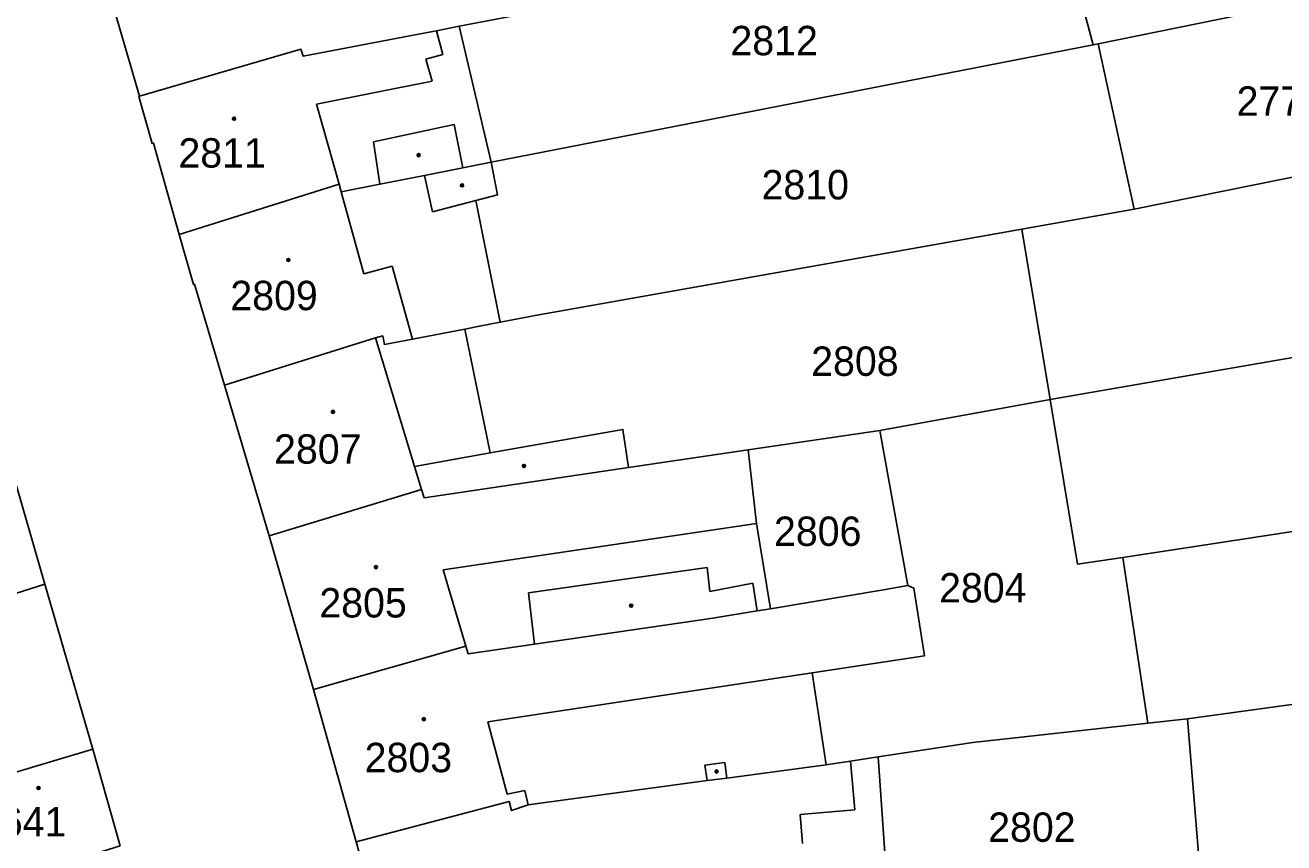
# Model space of a CAD drawing. Extents: x -596233 to -595156, y -1161235 to -1159375.
# Drawn here: x -595617.7 to -595544.9, y -1160838.1 to -1160790.8 of the extents above; entities that cross this region are included whole.
import ezdxf

# ---------------------------------------------------------------- set-up
doc = ezdxf.new("R2010")
doc.units = 0
for name, color, linetype in [('KN_CAR_KR', 7, 'Continuous'), ('KN_KULTURY', 7, 'Continuous'), ('KN_PARC_CIS_POZ', 7, 'Continuous'), ('KN_PARC_CIS_STAV', 7, 'Continuous'), ('KN_PARC_PLOCHA', 7, 'Continuous'), ('parcely_l', 7, 'Continuous')]:
    doc.layers.add(name, color=color, linetype=linetype)

msp = doc.modelspace()

# ---------------------------------------------------------------- linework, layer by layer
at = {"layer": 'KN_CAR_KR'}
for points in [[(-595593.95, -1160791.1), (-595593.58, -1160792.48)], [(-595593.58, -1160792.48), (-595594.56, -1160792.75)], [(-595594.56, -1160792.75), (-595594.21, -1160794.02)], [(-595594.21, -1160794.02), (-595600.89, -1160795.35)], [(-595600.89, -1160795.35), (-595599.59, -1160799.97)], [(-595597.59, -1160797.52), (-595592.93, -1160796.53)], [(-595592.93, -1160796.53), (-595592.43, -1160799.03)], [(-595597.22, -1160799.98), (-595597.59, -1160797.52)], [(-595594.64, -1160799.47), (-595594.18, -1160801.57)], [(-595599.47, -1160800.42), (-595598.16, -1160805.17)], [(-595594.18, -1160801.57), (-595591.67, -1160800.92)], [(-595598.16, -1160805.17), (-595596.52, -1160804.72)], [(-595596.52, -1160804.72), (-595595.33, -1160808.95)], [(-595597.48, -1160808.87), (-595595.22, -1160816.31)], [(-595595.22, -1160816.31), (-595590.84, -1160815.53)], [(-595595.22, -1160816.31), (-595594.81, -1160817.65)], [(-595575.43, -1160819.61), (-595593.56, -1160822.29)], [(-595593.56, -1160822.29), (-595592.25, -1160826.71)], [(-595588.62, -1160823.62), (-595578.3, -1160822.16)], [(-595578.3, -1160822.16), (-595578.14, -1160823.54)], [(-595588.29, -1160826.6), (-595588.62, -1160823.62)], [(-595578.14, -1160823.54), (-595575.65, -1160823.06)], [(-595575.65, -1160823.06), (-595575.41, -1160824.67)], [(-595572.21, -1160828.25), (-595590.98, -1160831.08)], [(-595590.98, -1160831.08), (-595589.86, -1160835.28)], [(-595578.42, -1160833.59), (-595577.27, -1160833.43)], [(-595578.3, -1160834.49), (-595578.42, -1160833.59)], [(-595577.27, -1160833.43), (-595577.15, -1160834.34)], [(-595570.01, -1160833.36), (-595569.76, -1160836.17)], [(-595589.86, -1160835.28), (-595588.84, -1160835.05)], [(-595588.84, -1160835.05), (-595588.64, -1160835.88)], [(-595572.92, -1160836.45), (-595569.76, -1160836.17)], [(-595572.77, -1160838.12), (-595572.92, -1160836.45)]]:
    msp.add_lwpolyline(points, dxfattribs=at)
at = {"layer": 'KN_KULTURY'}
for centre, radius in [((-595605.66, -1160796.19), 0.09), ((-595605.66, -1160796.19), 0.0398), ((-595594.98, -1160798.3), 0.09), ((-595594.98, -1160798.3), 0.0398), ((-595592.47, -1160800.05), 0.09), ((-595592.47, -1160800.05), 0.0398), ((-595602.52, -1160804.36), 0.09), ((-595602.52, -1160804.36), 0.0398), ((-595599.94, -1160813.15), 0.09), ((-595599.94, -1160813.15), 0.0398), ((-595588.89, -1160816.28), 0.09), ((-595588.89, -1160816.28), 0.0398), ((-595597.45, -1160822.14), 0.09), ((-595597.45, -1160822.14), 0.0398), ((-595582.69, -1160824.36), 0.09), ((-595582.69, -1160824.36), 0.0398), ((-595594.68, -1160830.93), 0.09), ((-595594.68, -1160830.93), 0.0398), ((-595577.75, -1160833.96), 0.09), ((-595577.75, -1160833.96), 0.0398), ((-595616.97, -1160834.91), 0.09), ((-595616.97, -1160834.91), 0.0398)]:
    msp.add_circle(centre, radius, dxfattribs=at)
at = {"layer": 'KN_PARC_PLOCHA'}
for points in [[(-595535.96, -1160787.82), (-595555.67, -1160791.86), (-595555.96, -1160791.92), (-595558.17, -1160783.7), (-595557.48, -1160783.56), (-595538.29, -1160779.6), (-595537.15, -1160783.62)], [(-595586.94, -1160789.75), (-595592.63, -1160790.84), (-595593.95, -1160791.1), (-595594.99, -1160791.3), (-595601.67, -1160792.58), (-595601.79, -1160792.17), (-595611.13, -1160794.88), (-595613.81, -1160785.68), (-595604.45, -1160783.02), (-595604.35, -1160783.39), (-595602.16, -1160782.89), (-595601.87, -1160782.82), (-595598.64, -1160782.08), (-595589.84, -1160780.22), (-595588.28, -1160785.71)], [(-595555.96, -1160791.92), (-595590.79, -1160798.71), (-595592.63, -1160790.84), (-595586.94, -1160789.75), (-595558.17, -1160783.7)], [(-595537.5, -1160798.21), (-595539.68, -1160798.6), (-595553.59, -1160801.43), (-595555.67, -1160791.86), (-595535.96, -1160787.82), (-595535.06, -1160787.62), (-595533.35, -1160793.5), (-595532.54, -1160793.78), (-595538.16, -1160794.91)], [(-595590.79, -1160798.71), (-595592.43, -1160799.03), (-595594.64, -1160799.47), (-595597.22, -1160799.98), (-595599.47, -1160800.42), (-595599.59, -1160799.97), (-595608.83, -1160802.89), (-595610.33, -1160797.6), (-595610.4, -1160797.62), (-595611.17, -1160794.9), (-595611.13, -1160794.88), (-595601.79, -1160792.17), (-595601.67, -1160792.58), (-595594.99, -1160791.3), (-595593.95, -1160791.1), (-595592.63, -1160790.84)], [(-595553.59, -1160801.43), (-595560.09, -1160802.58), (-595588.04, -1160807.54), (-595590.26, -1160807.97), (-595591.67, -1160800.92), (-595590.43, -1160800.6), (-595590.79, -1160798.71), (-595555.96, -1160791.92), (-595555.67, -1160791.86)], [(-595528.57, -1160807.11), (-595537.73, -1160808.85), (-595558.45, -1160812.43), (-595560.09, -1160802.58), (-595553.59, -1160801.43), (-595539.68, -1160798.6), (-595537.5, -1160798.21), (-595531.6, -1160796.94)], [(-595590.26, -1160807.97), (-595591.46, -1160808.2), (-595592.31, -1160808.36), (-595595.33, -1160808.95), (-595596.96, -1160809.26), (-595597.06, -1160808.76), (-595597.48, -1160808.87), (-595606.21, -1160811.6), (-595607.94, -1160805.77), (-595608.01, -1160805.79), (-595608.83, -1160802.89), (-595599.59, -1160799.97), (-595599.47, -1160800.42), (-595597.22, -1160799.98), (-595594.64, -1160799.47), (-595592.43, -1160799.03), (-595590.79, -1160798.71), (-595590.43, -1160800.6), (-595591.67, -1160800.92)], [(-595558.45, -1160812.43), (-595568.3, -1160814.23), (-595575.92, -1160815.35), (-595582.84, -1160816.38), (-595583.17, -1160814.17), (-595590.84, -1160815.53), (-595592.31, -1160808.36), (-595591.46, -1160808.2), (-595590.26, -1160807.97), (-595588.04, -1160807.54), (-595560.09, -1160802.58)], [(-595521.37, -1160816.62), (-595521.42, -1160816.62), (-595524.75, -1160817.06), (-595554.24, -1160821.58), (-595556.87, -1160821.97), (-595558.45, -1160812.43), (-595537.73, -1160808.85), (-595528.57, -1160807.11), (-595524.17, -1160806.27), (-595523.66, -1160808.14), (-595524.8, -1160808.45), (-595523.58, -1160812.68), (-595522.51, -1160812.39)], [(-595582.84, -1160816.38), (-595594.66, -1160818.13), (-595594.81, -1160817.65), (-595603.62, -1160820.32), (-595606.21, -1160811.6), (-595597.48, -1160808.87), (-595597.06, -1160808.76), (-595596.96, -1160809.26), (-595595.33, -1160808.95), (-595592.31, -1160808.36), (-595590.84, -1160815.53), (-595583.17, -1160814.17)], [(-595554.24, -1160821.58), (-595552.81, -1160831.16), (-595562.92, -1160832.28), (-595568.41, -1160833.12), (-595570.01, -1160833.36), (-595571.18, -1160833.54), (-595571.41, -1160833.57), (-595572.21, -1160828.25), (-595565.73, -1160827.27), (-595566.33, -1160823.36), (-595566.69, -1160823.2), (-595568.3, -1160814.23), (-595558.45, -1160812.43), (-595556.87, -1160821.97)], [(-595566.69, -1160823.2), (-595568.09, -1160823.44), (-595574.63, -1160824.54), (-595575.43, -1160819.61), (-595575.92, -1160815.35), (-595568.3, -1160814.23)], [(-595574.63, -1160824.54), (-595575.41, -1160824.67), (-595577.96, -1160825.09), (-595588.29, -1160826.6), (-595592.11, -1160827.16), (-595592.25, -1160826.71), (-595601.07, -1160829.22), (-595603.62, -1160820.32), (-595594.81, -1160817.65), (-595594.66, -1160818.13), (-595582.84, -1160816.38), (-595575.92, -1160815.35), (-595575.43, -1160819.61)], [(-595521.89, -1160826.97), (-595550.5, -1160830.91), (-595552.81, -1160831.16), (-595554.24, -1160821.58), (-595524.75, -1160817.06)], [(-595616.6, -1160823.13), (-595628.39, -1160826.86), (-595632.17, -1160828.03), (-595633.5, -1160828.44), (-595635.39, -1160822.97), (-595627.88, -1160820.66), (-595627.17, -1160820.42), (-595626.93, -1160820.34), (-595618.25, -1160817.43)], [(-595613.83, -1160832.66), (-595625.46, -1160836.14), (-595629.38, -1160837.31), (-595631.49, -1160837.94), (-595632.93, -1160838.37), (-595633.87, -1160834.89), (-595635.55, -1160829.08), (-595633.5, -1160828.44), (-595632.17, -1160828.03), (-595628.39, -1160826.86), (-595616.6, -1160823.13)], [(-595571.41, -1160833.57), (-595577.15, -1160834.34), (-595578.3, -1160834.49), (-595588.64, -1160835.88), (-595589.61, -1160836.22), (-595589.75, -1160835.69), (-595598.59, -1160838.03), (-595601.07, -1160829.22), (-595592.25, -1160826.71), (-595592.11, -1160827.16), (-595588.29, -1160826.6), (-595577.96, -1160825.09), (-595575.41, -1160824.67), (-595574.63, -1160824.54), (-595568.09, -1160823.44), (-595566.69, -1160823.2), (-595566.33, -1160823.36), (-595565.73, -1160827.27), (-595572.21, -1160828.25)], [(-595516.7, -1160837.52), (-595520.65, -1160838.61), (-595532.3, -1160839.58), (-595534.35, -1160839.75), (-595540.07, -1160840.2), (-595546.72, -1160840.73), (-595549.67, -1160841.05), (-595550.5, -1160830.91), (-595521.89, -1160826.97), (-595520.91, -1160831.93), (-595518.32, -1160831.24)], [(-595549.67, -1160841.05), (-595563.61, -1160842.5), (-595567.57, -1160842.92), (-595567.86, -1160840.88), (-595568.41, -1160833.12), (-595562.92, -1160832.28), (-595552.81, -1160831.16), (-595550.5, -1160830.91)], [(-595612.24, -1160838.27), (-595623.79, -1160841.88), (-595624.03, -1160841.96), (-595629.09, -1160843.48), (-595629.71, -1160843.67), (-595630.92, -1160839.99), (-595631.49, -1160837.94), (-595629.38, -1160837.31), (-595625.46, -1160836.14), (-595613.83, -1160832.66)], [(-595567.57, -1160842.92), (-595572.59, -1160843.45), (-595574.94, -1160843.7), (-595583.91, -1160844.64), (-595586.2, -1160844.88), (-595587.08, -1160844.97), (-595587.13, -1160844.47), (-595596.07, -1160846.97), (-595598.59, -1160838.03), (-595589.75, -1160835.69), (-595589.61, -1160836.22), (-595588.64, -1160835.88), (-595578.3, -1160834.49), (-595577.15, -1160834.34), (-595571.41, -1160833.57), (-595571.18, -1160833.54), (-595570.01, -1160833.36), (-595568.41, -1160833.12), (-595567.86, -1160840.88)]]:
    msp.add_lwpolyline(points, close=True, dxfattribs=at)
for points in [[(-595613.81, -1160785.68), (-595611.13, -1160794.88), (-595611.17, -1160794.9), (-595610.4, -1160797.62), (-595610.33, -1160797.6), (-595608.83, -1160802.89), (-595608.01, -1160805.79), (-595607.94, -1160805.77), (-595606.21, -1160811.6), (-595603.62, -1160820.32), (-595601.07, -1160829.22), (-595598.59, -1160838.03), (-595596.07, -1160846.97)], [(-595612.24, -1160838.27), (-595613.83, -1160832.66), (-595616.6, -1160823.13), (-595618.25, -1160817.43)]]:
    msp.add_lwpolyline(points, dxfattribs=at)
at = {"layer": 'parcely_l'}
for points in [[(-595558.17, -1160783.7), (-595555.96, -1160791.92)], [(-595611.13, -1160794.88), (-595613.81, -1160785.68)], [(-595555.67, -1160791.86), (-595535.96, -1160787.82)], [(-595586.94, -1160789.75), (-595592.63, -1160790.84)], [(-595611.13, -1160794.88), (-595601.79, -1160792.17), (-595601.67, -1160792.58), (-595594.99, -1160791.3), (-595593.95, -1160791.1), (-595592.63, -1160790.84)], [(-595592.63, -1160790.84), (-595590.79, -1160798.71)], [(-595590.79, -1160798.71), (-595555.96, -1160791.92)], [(-595555.96, -1160791.92), (-595555.67, -1160791.86)], [(-595555.67, -1160791.86), (-595553.59, -1160801.43)], [(-595608.83, -1160802.89), (-595610.33, -1160797.6), (-595610.4, -1160797.62), (-595611.17, -1160794.9), (-595611.13, -1160794.88)], [(-595537.5, -1160798.21), (-595539.68, -1160798.6), (-595553.59, -1160801.43)], [(-595590.79, -1160798.71), (-595592.43, -1160799.03), (-595594.64, -1160799.47), (-595597.22, -1160799.98), (-595599.47, -1160800.42), (-595599.59, -1160799.97), (-595608.83, -1160802.89)], [(-595590.26, -1160807.97), (-595591.67, -1160800.92), (-595590.43, -1160800.6), (-595590.79, -1160798.71)], [(-595553.59, -1160801.43), (-595560.09, -1160802.58)], [(-595560.09, -1160802.58), (-595588.04, -1160807.54), (-595590.26, -1160807.97)], [(-595560.09, -1160802.58), (-595558.45, -1160812.43)], [(-595608.83, -1160802.89), (-595608.01, -1160805.79), (-595607.94, -1160805.77), (-595606.21, -1160811.6)], [(-595558.45, -1160812.43), (-595537.73, -1160808.85), (-595528.57, -1160807.11)], [(-595606.21, -1160811.6), (-595597.48, -1160808.87), (-595597.06, -1160808.76), (-595596.96, -1160809.26), (-595595.33, -1160808.95), (-595592.31, -1160808.36)], [(-595592.31, -1160808.36), (-595591.46, -1160808.2), (-595590.26, -1160807.97)], [(-595582.84, -1160816.38), (-595583.17, -1160814.17), (-595590.84, -1160815.53), (-595592.31, -1160808.36)], [(-595606.21, -1160811.6), (-595603.62, -1160820.32)], [(-595568.3, -1160814.23), (-595558.45, -1160812.43)], [(-595558.45, -1160812.43), (-595556.87, -1160821.97), (-595554.24, -1160821.58)], [(-595568.3, -1160814.23), (-595575.92, -1160815.35)], [(-595566.69, -1160823.2), (-595568.3, -1160814.23)], [(-595575.92, -1160815.35), (-595582.84, -1160816.38)], [(-595575.92, -1160815.35), (-595575.43, -1160819.61), (-595574.63, -1160824.54)], [(-595603.62, -1160820.32), (-595594.81, -1160817.65), (-595594.66, -1160818.13), (-595582.84, -1160816.38)], [(-595524.75, -1160817.06), (-595554.24, -1160821.58)], [(-595616.6, -1160823.13), (-595618.25, -1160817.43)], [(-595601.07, -1160829.22), (-595603.62, -1160820.32)], [(-595554.24, -1160821.58), (-595552.81, -1160831.16)], [(-595616.6, -1160823.13), (-595628.39, -1160826.86), (-595632.17, -1160828.03), (-595633.5, -1160828.44)], [(-595613.83, -1160832.66), (-595616.6, -1160823.13)], [(-595566.69, -1160823.2), (-595568.09, -1160823.44), (-595574.63, -1160824.54)], [(-595571.41, -1160833.57), (-595572.21, -1160828.25), (-595565.73, -1160827.27), (-595566.33, -1160823.36), (-595566.69, -1160823.2)], [(-595574.63, -1160824.54), (-595575.41, -1160824.67), (-595577.96, -1160825.09), (-595588.29, -1160826.6), (-595592.11, -1160827.16), (-595592.25, -1160826.71), (-595601.07, -1160829.22)], [(-595550.5, -1160830.91), (-595521.89, -1160826.97)], [(-595601.07, -1160829.22), (-595598.59, -1160838.03)], [(-595550.5, -1160830.91), (-595552.81, -1160831.16)], [(-595549.67, -1160841.05), (-595550.5, -1160830.91)], [(-595552.81, -1160831.16), (-595562.92, -1160832.28), (-595568.41, -1160833.12)], [(-595631.49, -1160837.94), (-595629.38, -1160837.31), (-595625.46, -1160836.14), (-595613.83, -1160832.66)], [(-595613.83, -1160832.66), (-595612.24, -1160838.27)], [(-595568.41, -1160833.12), (-595570.01, -1160833.36), (-595571.18, -1160833.54), (-595571.41, -1160833.57)], [(-595568.41, -1160833.12), (-595567.86, -1160840.88), (-595567.57, -1160842.92)], [(-595598.59, -1160838.03), (-595589.75, -1160835.69), (-595589.61, -1160836.22), (-595588.64, -1160835.88), (-595578.3, -1160834.49), (-595577.15, -1160834.34), (-595571.41, -1160833.57)], [(-595596.07, -1160846.97), (-595598.59, -1160838.03)]]:
    msp.add_lwpolyline(points, dxfattribs=at)

# ---------------------------------------------------------------- texts
at = {"layer": 'KN_PARC_CIS_POZ'}
for s, p in [('2812', (-595576.9466, -1160792.52)), ('2771', (-595547.6666, -1160796.02)), ('2810', (-595575.1466, -1160800.86)), ('2808', (-595572.2766, -1160811.07)), ('2806', (-595574.4266, -1160820.91)), ('2804', (-595564.8766, -1160824.18)), ('2802', (-595562.0366, -1160838.03))]:
    msp.add_text(s, height=1.7, dxfattribs=at).set_placement(p)
at = {"layer": 'KN_PARC_CIS_STAV'}
for s, p in [('2811', (-595608.8766, -1160799.02)), ('2809', (-595605.8766, -1160807.27)), ('2807', (-595603.3466, -1160816.15)), ('2805', (-595600.7266, -1160825.05)), ('2803', (-595598.1066, -1160834)), ('2641', (-595620.4166, -1160837.72))]:
    msp.add_text(s, height=1.7, dxfattribs=at).set_placement(p)

doc.saveas('drawing.dxf')
